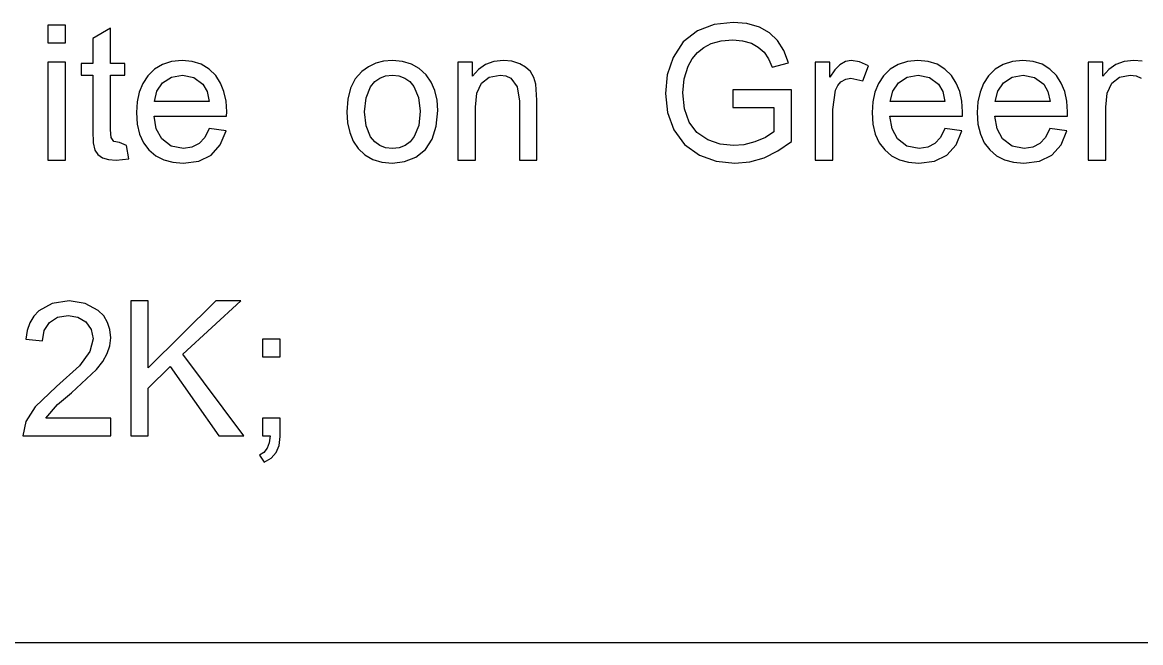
# Model space of a CAD drawing. Extents: x 1001568 to 1002149, y 1840825 to 1841423.
# Drawn here: x 1001939.003 to 1001941.709, y 1840981.469 to 1840982.969 of the extents above; entities that cross this region are included whole.
import ezdxf

# ---------------------------------------------------------------- set-up
doc = ezdxf.new("R2010")
doc.units = 0
doc.layers.add('R_No Plot', color=7, linetype='Continuous')
doc.layers.add('SIGNS', color=7, linetype='Continuous')

msp = doc.modelspace()

# ---------------------------------------------------------------- linework, layer by layer
at = {"layer": 'R_No Plot'}
msp.add_line((1001890.6501, 1840981.4691), (1001982.1327, 1840981.4691), dxfattribs=at)
at = {"layer": 'SIGNS'}
for points in [[(1001940.7223, 1840982.7634), (1001940.8216, 1840982.7634), (1001940.8216, 1840982.7043), (1001940.8014, 1840982.6907), (1001940.7758, 1840982.6801), (1001940.7492, 1840982.6733), (1001940.7242, 1840982.6712), (1001940.692, 1840982.6748), (1001940.6618, 1840982.6851), (1001940.6353, 1840982.7028), (1001940.6164, 1840982.7277), (1001940.6052, 1840982.7598), (1001940.6017, 1840982.799), (1001940.6049, 1840982.8327), (1001940.6144, 1840982.863), (1001940.6241, 1840982.8809), (1001940.6367, 1840982.8961), (1001940.652, 1840982.9082), (1001940.6703, 1840982.9177), (1001940.6944, 1840982.9243), (1001940.7221, 1840982.9265), (1001940.7458, 1840982.9244), (1001940.7675, 1840982.9185), (1001940.784, 1840982.9095), (1001940.798, 1840982.897), (1001940.8091, 1840982.8806), (1001940.8175, 1840982.8607), (1001940.8568, 1840982.8715), (1001940.846, 1840982.901), (1001940.8308, 1840982.9252), (1001940.8111, 1840982.9439), (1001940.787, 1840982.9575), (1001940.7564, 1840982.9661), (1001940.723, 1840982.9691), (1001940.6769, 1840982.964), (1001940.6366, 1840982.9489), (1001940.6026, 1840982.9223), (1001940.5777, 1840982.8842), (1001940.5637, 1840982.8426), (1001940.5591, 1840982.7973), (1001940.5641, 1840982.7508), (1001940.5794, 1840982.7095), (1001940.6054, 1840982.6739), (1001940.6415, 1840982.6479), (1001940.6819, 1840982.6335), (1001940.7276, 1840982.6287), (1001940.7632, 1840982.6319), (1001940.7979, 1840982.6418), (1001940.8314, 1840982.6582), (1001940.8641, 1840982.6812), (1001940.8641, 1840982.806), (1001940.7223, 1840982.806)], [(1001939.0646, 1840982.9194), (1001939.1071, 1840982.9194), (1001939.1071, 1840982.962), (1001939.0646, 1840982.962)], [(1001939.2547, 1840982.6717), (1001939.2378, 1840982.6783), (1001939.2244, 1840982.6811), (1001939.2179, 1840982.6908), (1001939.2158, 1840982.7095), (1001939.2158, 1840982.8414), (1001939.2512, 1840982.8414), (1001939.2512, 1840982.8698), (1001939.2158, 1840982.8698), (1001939.2158, 1840982.9549), (1001939.1732, 1840982.9301), (1001939.1732, 1840982.8698), (1001939.1448, 1840982.8698), (1001939.1448, 1840982.8414), (1001939.1732, 1840982.8414), (1001939.1732, 1840982.7071), (1001939.1744, 1840982.6776), (1001939.1782, 1840982.6604), (1001939.1854, 1840982.6494), (1001939.1965, 1840982.6416), (1001939.2112, 1840982.6371), (1001939.2297, 1840982.6358), (1001939.2604, 1840982.6391)], [(1001939.0646, 1840982.6358), (1001939.1071, 1840982.6358), (1001939.1071, 1840982.8728), (1001939.0646, 1840982.8728)], [(1001940.0568, 1840982.6358), (1001940.0993, 1840982.6358), (1001940.0993, 1840982.7641), (1001940.103, 1840982.7979), (1001940.1142, 1840982.8221), (1001940.1328, 1840982.8365), (1001940.159, 1840982.8414), (1001940.1731, 1840982.8396), (1001940.1854, 1840982.8341), (1001940.2006, 1840982.8136), (1001940.2057, 1840982.7786), (1001940.2057, 1840982.6358), (1001940.2483, 1840982.6358), (1001940.2483, 1840982.7807), (1001940.246, 1840982.8196), (1001940.2407, 1840982.8361), (1001940.2324, 1840982.85), (1001940.221, 1840982.8609), (1001940.2066, 1840982.8691), (1001940.1875, 1840982.8749), (1001940.1675, 1840982.8769), (1001940.1443, 1840982.8743), (1001940.124, 1840982.8673), (1001940.1066, 1840982.8554), (1001940.0922, 1840982.8391), (1001940.0922, 1840982.8728), (1001940.0568, 1840982.8728)], [(1001940.9218, 1840982.6358), (1001940.9643, 1840982.6358), (1001940.9643, 1840982.7584), (1001940.9708, 1840982.8048), (1001940.9762, 1840982.8164), (1001940.984, 1840982.8253), (1001940.9958, 1840982.832), (1001941.0084, 1840982.8343), (1001941.037, 1840982.8279), (1001941.0505, 1840982.8643), (1001941.0294, 1840982.8737), (1001941.009, 1840982.8769), (1001940.9948, 1840982.8743), (1001940.9815, 1840982.8668), (1001940.9689, 1840982.8543), (1001940.9572, 1840982.8369), (1001940.9572, 1840982.8728), (1001940.9218, 1840982.8728)], [(1001939.2166, 1840982.0116), (1001939.0596, 1840982.0116), (1001939.0883, 1840982.0447), (1001939.1218, 1840982.0732), (1001939.1825, 1840982.1296), (1001939.1973, 1840982.1487), (1001939.2081, 1840982.168), (1001939.2144, 1840982.1872), (1001939.2166, 1840982.2065), (1001939.2147, 1840982.2261), (1001939.2091, 1840982.2436), (1001939.1997, 1840982.259), (1001939.1867, 1840982.2724), (1001939.155, 1840982.2896), (1001939.1161, 1840982.2953), (1001939.0749, 1840982.2893), (1001939.0429, 1840982.2715), (1001939.0306, 1840982.2582), (1001939.0213, 1840982.2425), (1001939.0148, 1840982.2239), (1001939.0114, 1840982.2028), (1001939.0516, 1840982.1987), (1001939.0558, 1840982.2239), (1001939.0683, 1840982.2434), (1001939.088, 1840982.2558), (1001939.114, 1840982.2599), (1001939.1372, 1840982.2559), (1001939.1562, 1840982.2447), (1001939.1695, 1840982.2266), (1001939.1741, 1840982.204), (1001939.1658, 1840982.173), (1001939.1412, 1840982.1387), (1001939.0856, 1840982.0882), (1001939.0341, 1840982.0395), (1001939.011, 1840982.0035), (1001939.0038, 1840981.9691), (1001939.2166, 1840981.9691)], [(1001939.2652, 1840981.9691), (1001939.3077, 1840981.9691), (1001939.3077, 1840982.0841), (1001939.3607, 1840982.1365), (1001939.4785, 1840981.9691), (1001939.5392, 1840981.9691), (1001939.3914, 1840982.1668), (1001939.5316, 1840982.2953), (1001939.4708, 1840982.2953), (1001939.3077, 1840982.134), (1001939.3077, 1840982.2953), (1001939.2652, 1840982.2953)], [(1001939.5842, 1840982.1606), (1001939.6267, 1840982.1606), (1001939.6267, 1840982.2031), (1001939.5842, 1840982.2031)], [(1001939.5842, 1840981.9691), (1001939.6026, 1840981.9691), (1001939.6005, 1840981.9524), (1001939.5956, 1840981.939), (1001939.5877, 1840981.9289), (1001939.5771, 1840981.9223), (1001939.5885, 1840981.9053), (1001939.6051, 1840981.9152), (1001939.6171, 1840981.9288), (1001939.6243, 1840981.9462), (1001939.6267, 1840981.9676), (1001939.6267, 1840982.0116), (1001939.5842, 1840982.0116)]]:
    msp.add_lwpolyline(points, close=True, dxfattribs=at)
for points in [[(1001939.4549, 1840982.7121), (1001939.4444, 1840982.691), (1001939.4305, 1840982.6761), (1001939.4132, 1840982.6671), (1001939.3927, 1840982.6641), (1001939.363, 1840982.67), (1001939.3403, 1840982.6877), (1001939.327, 1840982.7118), (1001939.3215, 1840982.7421), (1001939.4972, 1840982.7421), (1001939.4975, 1840982.7529), (1001939.4958, 1840982.7785), (1001939.4908, 1840982.8016), (1001939.4825, 1840982.8221), (1001939.4708, 1840982.8403), (1001939.4548, 1840982.8563), (1001939.4359, 1840982.8677), (1001939.4141, 1840982.8745), (1001939.3896, 1840982.8769), (1001939.3642, 1840982.8745), (1001939.342, 1840982.8676), (1001939.3226, 1840982.8561), (1001939.3062, 1840982.84), (1001939.2942, 1840982.8216), (1001939.2857, 1840982.8007), (1001939.2806, 1840982.7769), (1001939.2789, 1840982.7508), (1001939.2808, 1840982.7232), (1001939.2864, 1840982.699), (1001939.2959, 1840982.6781), (1001939.3093, 1840982.6606), (1001939.3258, 1840982.6466), (1001939.3451, 1840982.6366), (1001939.367, 1840982.6307), (1001939.3918, 1840982.6287), (1001939.4298, 1840982.6336), (1001939.4598, 1840982.6482), (1001939.4818, 1840982.6726), (1001939.4961, 1840982.7069), (1001939.4549, 1840982.7121)], [(1001939.7884, 1840982.7528), (1001939.7901, 1840982.7264), (1001939.7951, 1840982.7029), (1001939.8036, 1840982.6821), (1001939.8155, 1840982.6642), (1001939.8315, 1840982.6485), (1001939.8508, 1840982.6374), (1001939.8729, 1840982.6308), (1001939.8984, 1840982.6287), (1001939.9278, 1840982.6324), (1001939.9549, 1840982.6432), (1001939.9782, 1840982.6614), (1001939.9949, 1840982.6863), (1001940.0048, 1840982.7178), (1001940.0082, 1840982.7561), (1001940.0065, 1840982.7812), (1001940.0012, 1840982.8041), (1001939.9923, 1840982.8244), (1001939.98, 1840982.8422), (1001939.9636, 1840982.8573), (1001939.9446, 1840982.8681), (1001939.9228, 1840982.8747), (1001939.8984, 1840982.8769), (1001939.8773, 1840982.8752), (1001939.858, 1840982.8702), (1001939.8404, 1840982.8619), (1001939.8246, 1840982.8505), (1001939.8087, 1840982.8324), (1001939.7974, 1840982.8101), (1001939.7906, 1840982.7835), (1001939.7884, 1840982.7528)], [(1001941.2357, 1840982.7121), (1001941.2252, 1840982.691), (1001941.2114, 1840982.6761), (1001941.1941, 1840982.6671), (1001941.1736, 1840982.6641), (1001941.1439, 1840982.67), (1001941.1212, 1840982.6877), (1001941.1079, 1840982.7118), (1001941.1023, 1840982.7421), (1001941.2781, 1840982.7421), (1001941.2783, 1840982.7529), (1001941.2766, 1840982.7785), (1001941.2716, 1840982.8016), (1001941.2633, 1840982.8221), (1001941.2517, 1840982.8403), (1001941.2356, 1840982.8563), (1001941.2168, 1840982.8677), (1001941.195, 1840982.8745), (1001941.1705, 1840982.8769), (1001941.1451, 1840982.8745), (1001941.1228, 1840982.8676), (1001941.1034, 1840982.8561), (1001941.087, 1840982.84), (1001941.0751, 1840982.8216), (1001941.0665, 1840982.8007), (1001941.0614, 1840982.7769), (1001941.0598, 1840982.7508), (1001941.0616, 1840982.7232), (1001941.0673, 1840982.699), (1001941.0767, 1840982.6781), (1001941.0901, 1840982.6606), (1001941.1066, 1840982.6466), (1001941.1259, 1840982.6366), (1001941.1478, 1840982.6307), (1001941.1727, 1840982.6287), (1001941.2106, 1840982.6336), (1001941.2406, 1840982.6482), (1001941.2627, 1840982.6726), (1001941.277, 1840982.7069), (1001941.2357, 1840982.7121)], [(1001941.4899, 1840982.7121), (1001941.4794, 1840982.691), (1001941.4656, 1840982.6761), (1001941.4483, 1840982.6671), (1001941.4278, 1840982.6641), (1001941.3981, 1840982.67), (1001941.3753, 1840982.6877), (1001941.362, 1840982.7118), (1001941.3565, 1840982.7421), (1001941.5322, 1840982.7421), (1001941.5325, 1840982.7529), (1001941.5308, 1840982.7785), (1001941.5258, 1840982.8016), (1001941.5175, 1840982.8221), (1001941.5059, 1840982.8403), (1001941.4898, 1840982.8563), (1001941.471, 1840982.8677), (1001941.4492, 1840982.8745), (1001941.4247, 1840982.8769), (1001941.3993, 1840982.8745), (1001941.377, 1840982.8676), (1001941.3576, 1840982.8561), (1001941.3412, 1840982.84), (1001941.3292, 1840982.8216), (1001941.3207, 1840982.8007), (1001941.3156, 1840982.7769), (1001941.3139, 1840982.7508), (1001941.3158, 1840982.7232), (1001941.3215, 1840982.699), (1001941.3309, 1840982.6781), (1001941.3443, 1840982.6606), (1001941.3608, 1840982.6466), (1001941.3801, 1840982.6366), (1001941.402, 1840982.6307), (1001941.4269, 1840982.6287), (1001941.4648, 1840982.6336), (1001941.4948, 1840982.6482), (1001941.5169, 1840982.6726), (1001941.5311, 1840982.7069), (1001941.4899, 1840982.7121)], [(1001941.7131, 1840982.8749), (1001941.693, 1840982.8769), (1001941.6699, 1840982.8743), (1001941.6496, 1840982.8673), (1001941.6322, 1840982.8554), (1001941.6178, 1840982.8391), (1001941.6178, 1840982.8728), (1001941.5823, 1840982.8728), (1001941.5823, 1840982.6358), (1001941.6249, 1840982.6358), (1001941.6249, 1840982.7641), (1001941.6285, 1840982.7979), (1001941.6397, 1840982.8221), (1001941.6583, 1840982.8365), (1001941.6845, 1840982.8414), (1001941.6987, 1840982.8396), (1001941.711, 1840982.8341)], [(1001939.3227, 1840982.7776), (1001939.3286, 1840982.8028), (1001939.3423, 1840982.823), (1001939.3635, 1840982.8369), (1001939.3901, 1840982.8414), (1001939.4178, 1840982.8359), (1001939.4398, 1840982.8197), (1001939.4498, 1840982.8021), (1001939.455, 1840982.7776), (1001939.3227, 1840982.7776)], [(1001939.831, 1840982.7529), (1001939.8346, 1840982.7866), (1001939.8458, 1840982.8135), (1001939.8557, 1840982.8257), (1001939.8677, 1840982.8345), (1001939.8819, 1840982.8397), (1001939.8984, 1840982.8414), (1001939.9143, 1840982.8397), (1001939.9282, 1840982.8345), (1001939.9403, 1840982.8259), (1001939.9504, 1840982.814), (1001939.9618, 1840982.7871), (1001939.9657, 1840982.7542), (1001939.9621, 1840982.72), (1001939.9511, 1840982.6927), (1001939.9411, 1840982.6801), (1001939.929, 1840982.6711), (1001939.9147, 1840982.6658), (1001939.8984, 1840982.6641), (1001939.8819, 1840982.6659), (1001939.8677, 1840982.6712), (1001939.8557, 1840982.6798), (1001939.8458, 1840982.6921), (1001939.8346, 1840982.7189), (1001939.831, 1840982.7529)], [(1001941.1035, 1840982.7776), (1001941.1094, 1840982.8028), (1001941.1231, 1840982.823), (1001941.1443, 1840982.8369), (1001941.1709, 1840982.8414), (1001941.1986, 1840982.8359), (1001941.2206, 1840982.8197), (1001941.2307, 1840982.8021), (1001941.2359, 1840982.7776), (1001941.1035, 1840982.7776)], [(1001941.3577, 1840982.7776), (1001941.3636, 1840982.8028), (1001941.3773, 1840982.823), (1001941.3985, 1840982.8369), (1001941.4251, 1840982.8414), (1001941.4528, 1840982.8359), (1001941.4748, 1840982.8197), (1001941.4848, 1840982.8021), (1001941.4901, 1840982.7776), (1001941.3577, 1840982.7776)]]:
    msp.add_lwpolyline(points, dxfattribs=at)

doc.saveas('drawing.dxf')
